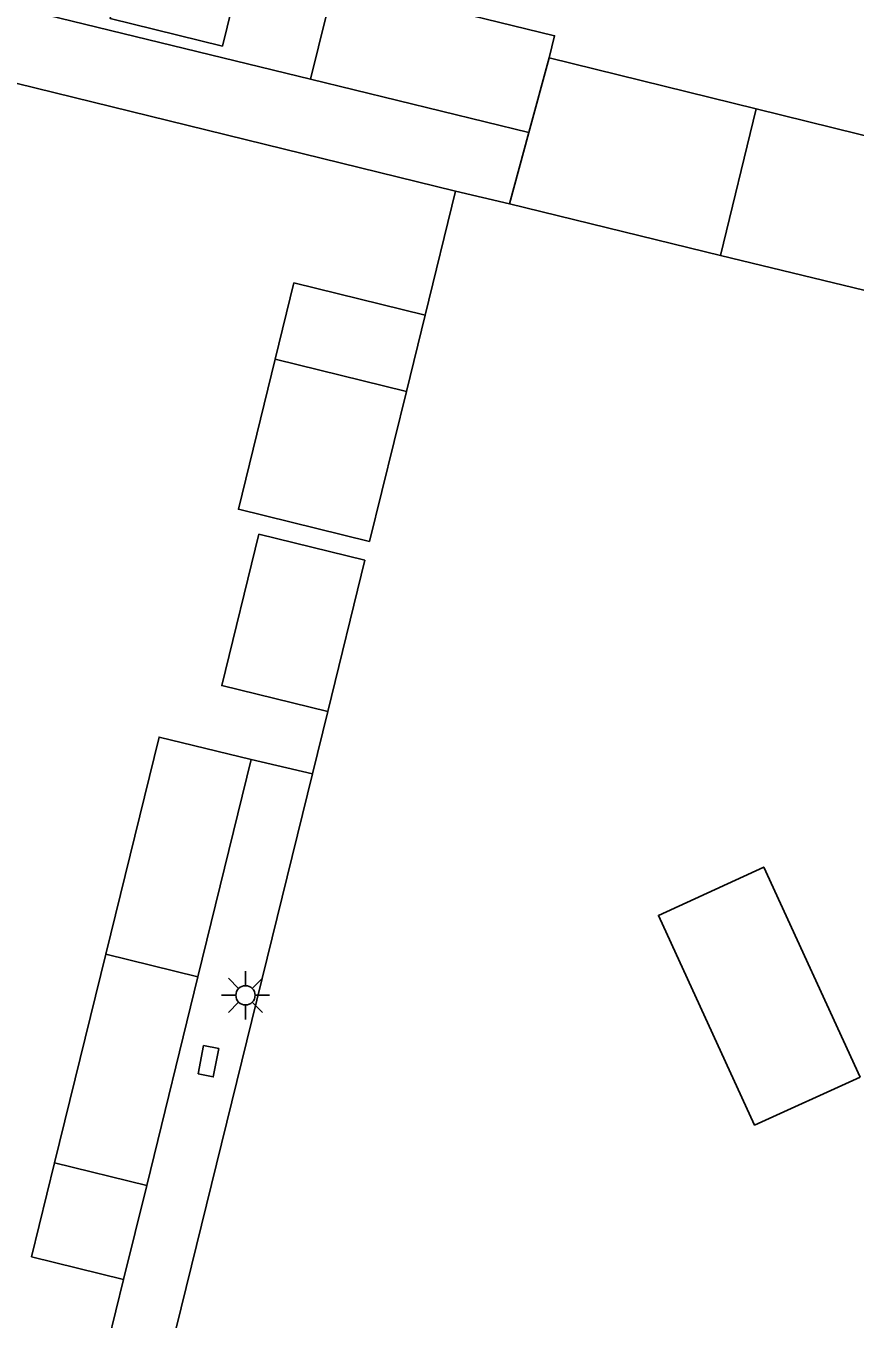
# Model space of a CAD drawing. Extents: x 125000 to 129004, y 397500 to 399008.
# Drawn here: x 126590.85 to 126612.33, y 398231.67 to 398265.17 of the extents above; entities that cross this region are included whole.
import ezdxf

# ---------------------------------------------------------------- set-up
doc = ezdxf.new("R2010")
doc.units = 0
for name, color, linetype in [('gg-afsc-erfafscheiding', 7, 'Continuous'), ('gg-afsc-hekwerk', 7, 'Continuous'), ('gg-bbg-bijgebouw', 7, 'Continuous'), ('gg-bbg-gedigitaliseerde bijgebouw', 7, 'Continuous'), ('gg-bbg-luifel en loopbrug', 7, 'Continuous'), ('gg-bbg-tussenscheiding', 7, 'Continuous'), ('gg-knt-verharding', 7, 'Continuous'), ('gt-symb-kolk center center', 7, 'Continuous'), ('gt-symb-lichtmast', 7, 'Continuous')]:
    doc.layers.add(name, color=color, linetype=linetype)

# ---------------------------------------------------------------- blocks, each defined once
blk = doc.blocks.new('gt0-KOLKCC')
at = {"layer": 'gt-symb-kolk center center'}
blk.add_lwpolyline([(-0.375, 0.2), (0.375, 0.2), (0.375, -0.2), (-0.375, -0.2)], close=True, dxfattribs=at)
blk = doc.blocks.new('gt0-LMAST')
at = {"layer": 'gt-symb-lichtmast'}
for p, q in [((-0.182, 0.173), (-0.447, 0.438)), ((-0.005, 0.246), (-0.005, 0.621)), ((0.172, 0.173), (0.437, 0.438)), ((-0.255, -0.004), (-0.63, -0.004)), ((-0.182, -0.181), (-0.447, -0.446)), ((-0.005, -0.254), (-0.005, -0.629)), ((0.437, -0.446), (0.172, -0.181)), ((0.245, -0.004), (0.62, -0.004))]:
    blk.add_line(p, q, dxfattribs=at)
blk.add_circle((-0.005, -0.004), 0.25, dxfattribs=at)

msp = doc.modelspace()

# ---------------------------------------------------------------- linework, layer by layer
at = {"layer": 'gg-afsc-erfafscheiding'}
for q in [(126571.589, 398268.358), (126603.383, 398260.558)]:
    msp.add_line((126601.983, 398260.887), q, dxfattribs=at)
at = {"layer": 'gg-afsc-hekwerk'}
for p, q in [((126587.114, 398266.497), (126598.222, 398263.79)), ((126601.983, 398260.887), (126601.194, 398257.676)), ((126598.673, 398247.41), (126598.275, 398245.797)), ((126598.275, 398245.797), (126583.84, 398187.058))]:
    msp.add_line(p, q, dxfattribs=at)
at = {"layer": 'gg-bbg-bijgebouw'}
for p, q in [((126609.771, 398263.018), (126604.404, 398264.34)), ((126603.883, 398262.41), (126603.383, 398260.558)), ((126603.383, 398260.558), (126608.847, 398259.227)), ((126608.847, 398259.227), (126614.122, 398257.941))]:
    msp.add_line(p, q, dxfattribs=at)
for points in [[(126609.771, 398263.018), (126615.052, 398261.718), (126614.578, 398259.793)], [(126612.463, 398237.939), (126609.727, 398236.698), (126607.238, 398242.129), (126609.965, 398243.379), (126612.463, 398237.939)]]:
    msp.add_lwpolyline(points, dxfattribs=at)
at = {"layer": 'gg-bbg-gedigitaliseerde bijgebouw'}
for p, q in [((126598.222, 398263.79), (126603.883, 398262.41)), ((126597.31, 398256.535), (126600.709, 398255.7)), ((126600.709, 398255.7), (126599.755, 398251.818)), ((126596.889, 398252.005), (126599.635, 398251.33)), ((126598.673, 398247.41), (126599.635, 398251.33)), ((126595.307, 398240.538), (126596.688, 398246.164)), ((126592.924, 398241.123), (126591.597, 398235.718)), ((126593.981, 398235.133), (126595.307, 398240.538)), ((126593.384, 398232.701), (126593.981, 398235.133))]:
    msp.add_line(p, q, dxfattribs=at)
for points in [[(126595.944, 398264.648), (126596.54, 398267.076), (126593.627, 398267.791), (126593.031, 398265.363), (126595.944, 398264.648)], [(126598.222, 398263.79), (126598.842, 398266.315), (126604.545, 398264.915), (126604.404, 398264.34)], [(126597.31, 398256.535), (126596.355, 398252.651), (126599.755, 398251.818)], [(126596.889, 398252.005), (126595.926, 398248.084), (126598.673, 398247.41)], [(126596.688, 398246.164), (126594.304, 398246.749), (126592.924, 398241.123)], [(126591.597, 398235.718), (126591, 398233.286), (126593.384, 398232.701)]]:
    msp.add_lwpolyline(points, dxfattribs=at)
at = {"layer": 'gg-bbg-luifel en loopbrug'}
msp.add_line((126601.194, 398257.676), (126600.709, 398255.7), dxfattribs=at)
msp.add_lwpolyline([(126601.194, 398257.676), (126597.795, 398258.511), (126597.31, 398256.535)], dxfattribs=at)
at = {"layer": 'gg-bbg-tussenscheiding'}
for p, q in [((126604.404, 398264.34), (126603.883, 398262.41)), ((126608.847, 398259.227), (126609.771, 398263.018)), ((126592.924, 398241.123), (126595.307, 398240.538)), ((126591.597, 398235.718), (126593.981, 398235.133))]:
    msp.add_line(p, q, dxfattribs=at)
at = {"layer": 'gg-knt-verharding'}
msp.add_line((126596.688, 398246.164), (126598.275, 398245.797), dxfattribs=at)
msp.add_lwpolyline([(126582.147, 398219.962), (126589.798, 398218.091), (126593.384, 398232.701)], dxfattribs=at)

# ---------------------------------------------------------------- block references
at = {"layer": 'gt-symb-kolk center center', "rotation": 78.86988891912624}
msp.add_blockref('gt0-KOLKCC', (126595.58, 398238.351), dxfattribs=at)
at = {"layer": 'gt-symb-lichtmast'}
msp.add_blockref('gt0-LMAST', (126596.545, 398240.063), dxfattribs=at)

doc.saveas('drawing.dxf')
